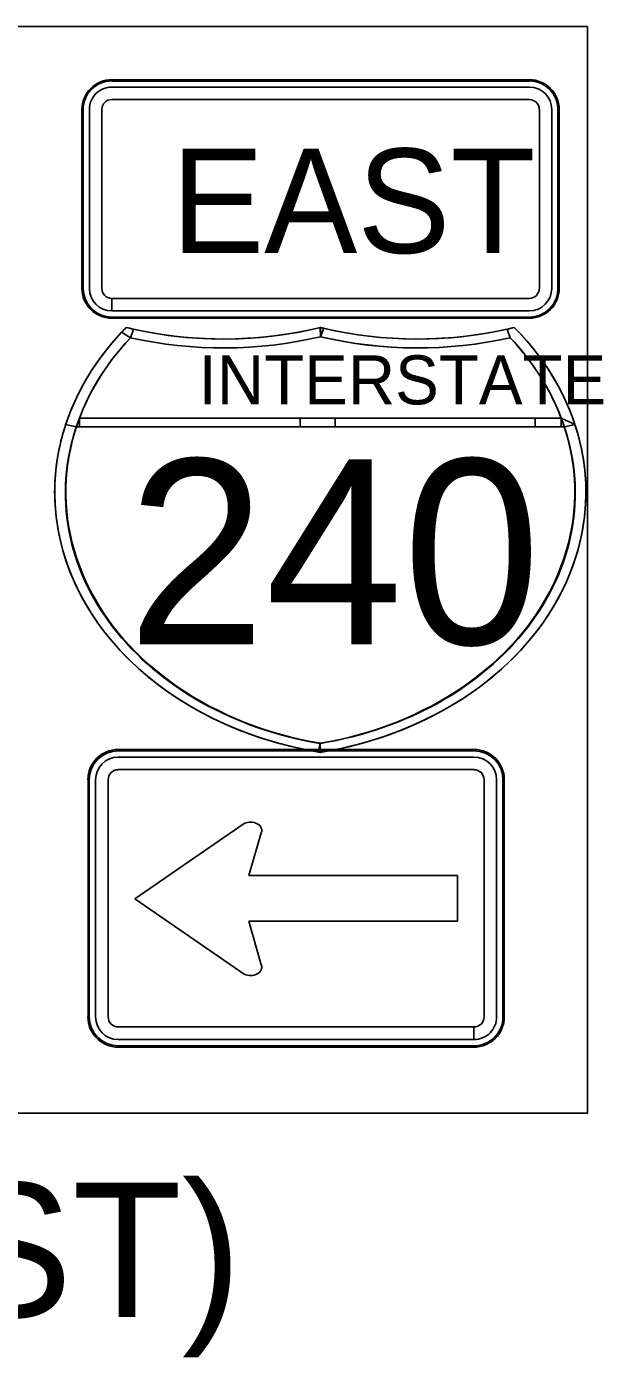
# Model space of a CAD drawing. Extents: x 886234 to 968767, y 455416 to 684046.
# Drawn here: x 917161 to 917646, y 501579 to 502695 of the extents above; entities that cross this region are included whole.
import ezdxf

# ---------------------------------------------------------------- set-up
doc = ezdxf.new("R2010")
doc.units = 0
for name, color, linetype in [('TC DEV SIGN BLACK 239', 7, 'Continuous'), ('TC DEV SIGN BLACK ZERO', 7, 'Continuous'), ('TC DEV SIGN WHITE', 7, 'Continuous'), ('TC LABEL TEXT', 7, 'Continuous')]:
    doc.layers.add(name, color=color, linetype=linetype)

msp = doc.modelspace()

# ---------------------------------------------------------------- linework, layer by layer
at = {"layer": 'TC DEV SIGN BLACK 239'}
for p, q in [((917582.3, 502644.1), (917232.3, 502644.1)), ((917582.3, 502633.7), (917232.3, 502633.7)), ((917213.5, 502625.4), (917213.5, 502475.4)), ((917224, 502625.4), (917224, 502475.4)), ((917590.7, 502475.4), (917590.7, 502625.4)), ((917601.1, 502475.4), (917601.1, 502625.4)), ((917232.3, 502456.6), (917232.3, 502467)), ((917232.4, 502467), (917582.3, 502467)), ((917232.4, 502467), (917232.4, 502456.6)), ((917232.4, 502456.6), (917582.3, 502456.6)), ((917237.7, 502082.5), (917535.9, 502082.5)), ((917237.7, 502072), (917535.9, 502072)), ((917218.7, 501864.7), (917218.7, 502063.5)), ((917229.3, 501864.7), (917229.3, 502063.5)), ((917544.3, 502063.5), (917544.3, 501864.7)), ((917554.9, 502063.5), (917554.9, 501864.7)), ((917343.3, 502026.8), (917251.6, 501963.7)), ((917347.2, 501983.2), (917357.6, 502019.1)), ((917522.2, 501983.2), (917347.2, 501983.2)), ((917522.2, 501944.9), (917522.2, 501983.2)), ((917251.6, 501963.7), (917343.3, 501900.6)), ((917357.6, 501908.3), (917347.3, 501944.9)), ((917347.3, 501944.9), (917522.2, 501944.9)), ((917535.8, 501856.3), (917237.7, 501856.3)), ((917535.8, 501856.3), (917535.8, 501845.7)), ((917535.9, 501845.7), (917535.9, 501856.3)), ((917535.8, 501845.7), (917237.7, 501845.7))]:
    msp.add_line(p, q, dxfattribs=at)
for centre, major_axis, ratio, start_param, end_param in [((917232.3, 502625.4), (18.8, 0), 0.999865, 1.570796, 3.141593), ((917582.3, 502625.4), (18.8, 0), 0.999865, 0, 1.570796), ((917232.3, 502625.4), (8.33, 0), 0.999865, 1.570796, 3.141593), ((917582.3, 502625.4), (8.33, 0), 0.999865, 0, 1.570796), ((917232.3, 502475.4), (18.8, 0), 0.999865, 3.141593, 4.712389), ((917232.3, 502475.4), (8.33, 0), 0.999865, 3.141593, 4.712389), ((917582.3, 502475.4), (18.8, 0), 0.999865, 4.712389, 6.283185), ((917582.3, 502475.4), (8.33, 0), 0.999865, 4.712389, 6.283185), ((917237.7, 502063.5), (-19, 0), 0.999865, 4.712389, 6.283185), ((917535.9, 502063.5), (-19, 0), 0.999865, 3.141593, 4.712389), ((917237.7, 502063.5), (-8.45, 0), 0.999865, 4.712389, 6.283185), ((917535.9, 502063.5), (-8.45, 0), 0.999865, 3.141593, 4.712389), ((917348.6, 502021.2), (-9.44, 0), 0.720018, 2.830616, 5.313575), ((917348.6, 501906.2), (-9.44, 0), 0.720018, 0.969609, 3.452568), ((917237.7, 501864.7), (-19, 0), 0.999865, 0, 1.570796), ((917237.7, 501864.7), (-8.45, 0), 0.999865, 0, 1.570796), ((917535.9, 501864.7), (-19, 0), 0.999865, 1.570796, 3.141593), ((917535.9, 501864.7), (-8.45, 0), 0.999865, 1.570796, 3.141593)]:
    msp.add_ellipse(centre, major_axis=major_axis, ratio=ratio, start_param=start_param, end_param=end_param, dxfattribs=at)
at = {"layer": 'TC DEV SIGN BLACK ZERO'}
for p, q in [((917582.3, 502650.4), (917232.3, 502650.4)), ((917232.3, 502649.3), (917232.3, 502649.3)), ((917582.3, 502649.3), (917232.3, 502649.3)), ((917582.3, 502649.3), (917582.3, 502649.3)), ((917207.3, 502625.4), (917207.3, 502475.4)), ((917208.3, 502625.4), (917208.3, 502475.4)), ((917208.3, 502625.4), (917208.3, 502625.4)), ((917606.3, 502625.4), (917606.3, 502625.4)), ((917606.3, 502475.4), (917606.3, 502625.4)), ((917607.3, 502475.4), (917607.3, 502625.4)), ((917208.3, 502475.4), (917208.3, 502475.4)), ((917606.3, 502475.4), (917606.3, 502475.4)), ((917232.3, 502450.4), (917232.3, 502451.4)), ((917232.3, 502451.4), (917232.3, 502451.4)), ((917232.3, 502451.4), (917582.3, 502451.4)), ((917232.3, 502451.4), (917232.3, 502450.4)), ((917232.3, 502450.4), (917582.3, 502450.4)), ((917582.3, 502451.4), (917582.3, 502451.4)), ((917247.9, 502434.1), (917250.4, 502441.3)), ((917407.3, 502434.9), (917407.1, 502442.7)), ((917407.3, 502435.5), (917407.1, 502442.7)), ((917563.8, 502441.3), (917566.3, 502434.1)), ((917205.2, 502366.7), (917609, 502366.7)), ((917390.1, 502366.7), (917205.2, 502366.7)), ((917419.4, 502366.7), (917390.1, 502366.7)), ((917587.2, 502366.7), (917419.4, 502366.7)), ((917609, 502366.7), (917587.2, 502366.7)), ((917620.6, 502361.2), (917609, 502366.7)), ((917611.5, 502359.8), (917609, 502359.3)), ((917202.6, 502359.3), (917611.7, 502359.3)), ((917202.6, 502359.3), (917205.2, 502359.3)), ((917205.2, 502359.3), (917390.1, 502359.3)), ((917390.1, 502359.3), (917419.4, 502359.3)), ((917419.4, 502359.3), (917587.2, 502359.3)), ((917587.2, 502359.3), (917609, 502359.3)), ((917609, 502359.3), (917611.7, 502359.3)), ((917184.4, 502305.7), (917184.4, 502303.5)), ((917629.8, 502303.4), (917629.8, 502305.8)), ((917407.1, 502086.4), (917407.1, 502094)), ((917237.7, 502088.9), (917535.9, 502088.9)), ((917237.7, 502087.8), (917535.9, 502087.8)), ((917237.7, 502087.8), (917237.7, 502087.8)), ((917535.9, 502087.8), (917535.9, 502087.8)), ((917212.4, 501864.7), (917212.4, 502063.5)), ((917213.4, 502063.5), (917213.4, 502063.5)), ((917213.4, 501864.7), (917213.4, 502063.5)), ((917560.2, 502063.5), (917560.2, 501864.7)), ((917560.2, 502063.5), (917560.2, 502063.5)), ((917561.2, 502063.5), (917561.2, 501864.7)), ((917213.4, 501864.7), (917213.4, 501864.7)), ((917560.2, 501864.7), (917560.2, 501864.7)), ((917237.7, 501840.4), (917237.7, 501840.4)), ((917535.9, 501840.4), (917237.7, 501840.4)), ((917535.9, 501839.4), (917237.7, 501839.4)), ((917535.9, 501839.4), (917535.9, 501840.4)), ((917535.9, 501840.4), (917535.9, 501840.4)), ((917535.9, 501840.4), (917535.9, 501839.4))]:
    msp.add_line(p, q, dxfattribs=at)
for points in [[(917240.5, 502438.6), (917247.9, 502434.1)], [(917247.9, 502434.1), (917240.5, 502438.6)], [(917244.4, 502442.7), (917244.4, 502442.7), (917244.4, 502442.7)], [(917250.4, 502441.3), (917247.9, 502434.1)], [(917407.3, 502442.6), (917407.3, 502435.5), (917409.9, 502442)], [(917409.9, 502442), (917407.3, 502434.9)], [(917566.3, 502434.1), (917563.8, 502441.3)], [(917569.8, 502442.7), (917569.8, 502442.7), (917569.8, 502442.7)], [(917407.1, 502434.9), (917407.3, 502435.5)], [(917193.6, 502361.2), (917202.6, 502359.3)], [(917202.5, 502359.3), (917193.6, 502361.2)], [(917205.2, 502366.7), (917205.2, 502359.3)], [(917205.2, 502359.3), (917205.2, 502366.7)], [(917390.1, 502359.3), (917390.1, 502366.7)], [(917390.1, 502366.7), (917390.1, 502359.3)], [(917419.4, 502366.7), (917419.4, 502359.3)], [(917419.4, 502359.3), (917419.4, 502366.7)], [(917587.2, 502359.3), (917587.2, 502366.7)], [(917587.2, 502366.7), (917587.2, 502359.3)], [(917609, 502366.7), (917620.6, 502361.2)], [(917609, 502359.3), (917609, 502366.7)], [(917609, 502366.7), (917609, 502359.3), (917611.5, 502359.8), (917609, 502366.7)], [(917611.7, 502359.3), (917611.5, 502359.8)], [(917620.6, 502361.2), (917611.7, 502359.3)], [(917611.7, 502359.3), (917620.6, 502361.2)], [(917405.2, 502086.7), (917407.1, 502094)], [(917407.1, 502094), (917405.2, 502086.7), (917407.1, 502086.4)], [(917407.1, 502094), (917407.1, 502086.4)]]:
    msp.add_lwpolyline(points, dxfattribs=at)
for centre, major_axis, ratio, start_param, end_param in [((917232.3, 502625.4), (25, 0), 0.999865, 1.570796, 3.141593), ((917582.3, 502625.4), (25, 0), 0.999865, 0, 1.570796), ((917232.3, 502625.4), (24, 0), 0.999865, 1.570796, 3.141593), ((917582.3, 502625.4), (24, 0), 0.999865, 0, 1.570796), ((917232.3, 502475.4), (25, 0), 0.999865, 3.141593, 4.712389), ((917232.3, 502475.4), (24, 0), 0.999865, 3.141593, 4.712389), ((917582.3, 502475.4), (25, 0), 0.999865, 4.712389, 6.283185), ((917582.3, 502475.4), (24, 0), 0.999865, 4.712389, 6.283185), ((917462.8, 502304.6), (-278.3, 0), 0.800002, 5.614188, 7.652625), ((917462.8, 502304.6), (-278.3, 0), 0.800002, 5.637358, 6.026219), ((917462.8, 502304.6), (-278.3, 0), 0.800002, 5.614216, 5.637358), ((917325.8, 502655.6), (278.3, 0), 0.800002, 4.415792, 5.008922), ((917325.8, 502655.6), (278.3, 0), 0.800002, 4.415856, 4.438209), ((917325.8, 502655.6), (278.3, 0), 0.800002, 4.438209, 5.008909), ((917488.4, 502655.6), (278.3, 0), 0.800002, 4.415856, 5.008986), ((917351.4, 502304.6), (278.3, 0), 0.800002, 4.913746, 6.952183), ((917488.4, 502655.6), (278.3, 0), 0.800002, 4.416709, 4.426515), ((917488.4, 502655.6), (278.3, 0), 0.800002, 4.426515, 4.986569), ((917488.4, 502655.6), (278.3, 0), 0.800002, 4.986569, 5.008922), ((917351.4, 502304.6), (278.3, 0), 0.800002, 0.256966, 0.66897), ((917462.8, 502304.6), (-269, 0), 0.800002, 5.637358, 7.64558), ((917462.8, 502304.6), (-269, 0), 0.800002, 5.637358, 6.026219), ((917325.8, 502655.6), (287.6, 0), 0.800002, 4.438209, 4.999074), ((917325.8, 502655.6), (287.6, 0), 0.800002, 4.438209, 4.999074), ((917488.4, 502655.6), (287.6, 0), 0.800002, 4.425704, 4.986569), ((917351.4, 502304.6), (269, 0), 0.800002, 4.920791, 6.929013), ((917488.6, 502655.3), (287.2, 0), 0.800002, 4.425686, 4.986568), ((917351.4, 502304.6), (269, 0), 0.800002, 0.292795, 0.645828), ((917462.8, 502304.6), (-278.3, 0), 0.800002, 6.026219, 6.278259), ((917462.8, 502304.6), (-269, 0), 0.800002, 5.99039, 6.026219), ((917351.4, 502304.6), (269, 0), 0.800002, 0.256966, 0.292795), ((917351.4, 502304.6), (278.3, 0), 0.800002, 0.005231, 0.256966), ((917461.4, 502303.9), (-268, 0), 0.800002, 6.022151, 7.649781), ((917352.8, 502303.9), (268, 0), 0.800002, 4.916934, 6.544356), ((917462.8, 502304.6), (-278.3, 0), 0.800002, 0.004927, 1.362388), ((917351.4, 502304.6), (278.3, 0), 0.800002, 4.913748, 6.277955), ((917351.4, 502304.6), (269, 0), 0.800002, 4.920791, 4.921138), ((917237.7, 502063.5), (-25.4, 0), 0.999865, 4.712389, 6.283185), ((917237.7, 502063.5), (-24.3, 0), 0.999865, 4.712389, 6.283185), ((917462.8, 502304.6), (-278.3, 0), 0.800002, 1.36935, 1.369438), ((917351.4, 502304.6), (278.3, 0), 0.800002, 4.913747, 4.913748), ((917535.9, 502063.5), (-25.4, 0), 0.999865, 3.141593, 4.712389), ((917535.9, 502063.5), (-24.3, 0), 0.999865, 3.141593, 4.712389), ((917237.7, 501864.7), (-25.4, 0), 0.999865, 0, 1.570796), ((917237.7, 501864.7), (-24.3, 0), 0.999865, 0, 1.570796), ((917535.9, 501864.7), (-25.4, 0), 0.999865, 1.570796, 3.141593), ((917535.9, 501864.7), (-24.3, 0), 0.999865, 1.570796, 3.141593)]:
    msp.add_ellipse(centre, major_axis=major_axis, ratio=ratio, start_param=start_param, end_param=end_param, dxfattribs=at)
at = {"layer": 'TC DEV SIGN WHITE'}
for p, q in [((917582.3, 502650.4), (917232.3, 502650.4)), ((917207.3, 502625.4), (917207.3, 502475.4)), ((917607.3, 502475.4), (917607.3, 502625.4)), ((917232.3, 502450.4), (917582.3, 502450.4)), ((917237.7, 502088.9), (917535.9, 502088.9)), ((917212.4, 501864.7), (917212.4, 502063.5)), ((917561.2, 502063.5), (917561.2, 501864.7)), ((917535.9, 501839.4), (917237.7, 501839.4))]:
    msp.add_line(p, q, dxfattribs=at)
for centre, major_axis, start_param, end_param in [((917232.3, 502625.4), (25, 0), 1.570796, 3.141593), ((917582.3, 502625.4), (25, 0), 0, 1.570796), ((917232.3, 502475.4), (25, 0), 3.141593, 4.712389), ((917582.3, 502475.4), (25, 0), 4.712389, 6.283185), ((917237.7, 502063.5), (-25.4, 0), 4.712389, 6.283185), ((917535.9, 502063.5), (-25.4, 0), 3.141593, 4.712389), ((917237.7, 501864.7), (-25.4, 0), 0, 1.570796), ((917535.9, 501864.7), (-25.4, 0), 1.570796, 3.141593)]:
    msp.add_ellipse(centre, major_axis=major_axis, ratio=0.999865, start_param=start_param, end_param=end_param, dxfattribs=at)
at = {"layer": 'TC LABEL TEXT'}
msp.add_lwpolyline([(917141.3, 502694.9), (917631, 502694.9), (917631, 501783.9), (917141.3, 501783.9)], close=True, dxfattribs=at)

# ---------------------------------------------------------------- texts
at = {"layer": 'TC DEV SIGN BLACK 239'}
msp.add_text('EAST', height=87.5, rotation=360, dxfattribs=at).set_placement((917282, 502505.1))
at = {"layer": 'TC DEV SIGN BLACK ZERO'}
for s, height, p in [('INTERSTATE', 41.06, (917305.1, 502378.2)), ('240', 155.13, (917245.6, 502177.1))]:
    msp.add_text(s, height=height, rotation=360, dxfattribs=at).set_placement(p)
at = {"layer": 'TC LABEL TEXT'}
msp.add_text('(EXIST)', height=112.5, dxfattribs=at).set_placement((916806.2, 501613.1))

doc.saveas('drawing.dxf')
